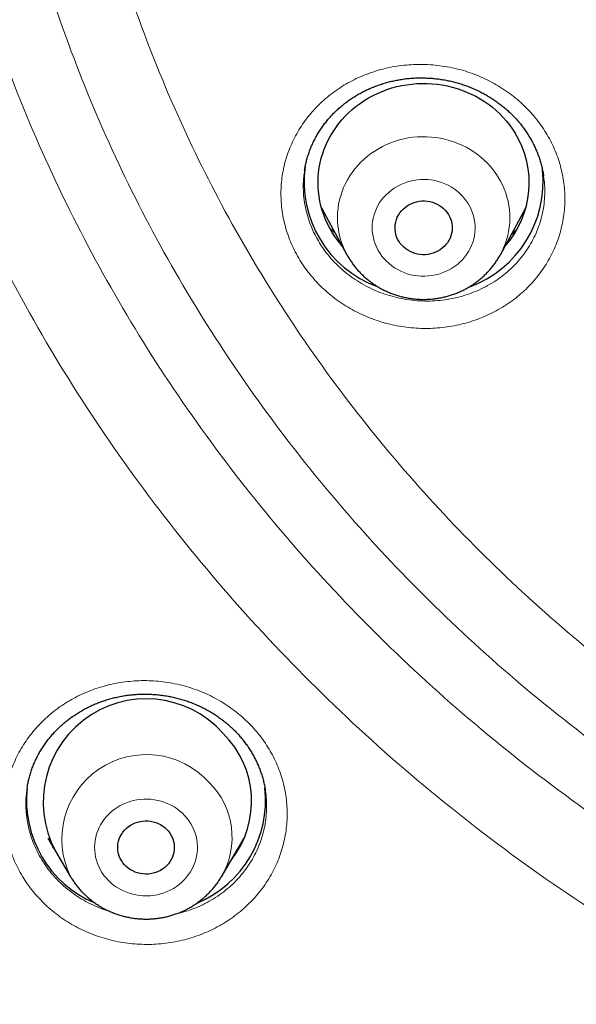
# Model space of a CAD drawing. Header units: millimetres. Extents: x 8 to 436, y 12 to 764.
# Tile 474 of 656: x 209 to 217, y 689 to 703. Entities that reach past the tile are written whole.
import ezdxf

# ---------------------------------------------------------------- set-up
doc = ezdxf.new("R2010")
doc.units = ezdxf.units.MM

msp = doc.modelspace()

# ---------------------------------------------------------------- linework, layer by layer
at = {"color": 7, "linetype": 'Continuous', "lineweight": 30}
for p, q in [((213.423, 700.585), (213.422, 700.582)), ((216.813, 700.512), (216.813, 700.515)), ((213.661, 700.057), (214.023, 699.392)), ((216.202, 699.392), (216.564, 700.057)), ((214.024, 699.39), (214.023, 699.392)), ((209.484, 691.826), (209.484, 691.824)), ((209.779, 691.111), (210.101, 690.565)), ((212.241, 690.565), (212.563, 691.111)), ((212.241, 690.565), (212.24, 690.563))]:
    msp.add_line(p, q, dxfattribs=at)
at = {"color": 252, "linetype": 'Continuous', "lineweight": 0}
for p, q in [((213.857, 699.697), (213.781, 699.767)), ((209.869, 690.959), (209.841, 690.987)), ((212.493, 690.974), (212.469, 690.951)), ((212.24, 690.563), (212.232, 690.55))]:
    msp.add_line(p, q, dxfattribs=at)
at = {"color": 7, "linetype": 'Continuous', "lineweight": 30, "flags": 128}
for points in [[(213.957, 699.514), (213.935, 699.539), (213.892, 699.593), (213.851, 699.65), (213.813, 699.708), (213.779, 699.768), (213.747, 699.829), (213.719, 699.892), (213.694, 699.955), (213.672, 700.02), (213.653, 700.086), (213.638, 700.153), (213.627, 700.22), (213.618, 700.288), (213.614, 700.356), (213.613, 700.424), (213.615, 700.492), (213.621, 700.56), (213.63, 700.627), (213.643, 700.695), (213.659, 700.761), (213.679, 700.826), (213.702, 700.891), (213.728, 700.955), (213.757, 701.017), (213.79, 701.078), (213.826, 701.137), (213.864, 701.194), (213.906, 701.25), (213.951, 701.304), (213.998, 701.356), (214.048, 701.405), (214.1, 701.452), (214.155, 701.497), (214.211, 701.539), (214.27, 701.579), (214.331, 701.616), (214.394, 701.65), (214.459, 701.681), (214.525, 701.709), (214.592, 701.735), (214.66, 701.757), (214.73, 701.776), (214.801, 701.791), (214.872, 701.804), (214.944, 701.813), (215.016, 701.819), (215.088, 701.822), (215.161, 701.821), (215.233, 701.818), (215.305, 701.81), (215.377, 701.8), (215.448, 701.786), (215.518, 701.77), (215.588, 701.75), (215.656, 701.726), (215.723, 701.7), (215.788, 701.671), (215.852, 701.639), (215.914, 701.604), (215.975, 701.566), (216.033, 701.526), (216.089, 701.483), (216.143, 701.437), (216.194, 701.389), (216.243, 701.339), (216.29, 701.286), (216.333, 701.232), (216.374, 701.175), (216.412, 701.117), (216.412, 701.117)], [(215.464, 699.964), (215.482, 699.933), (215.496, 699.9), (215.506, 699.866), (215.514, 699.832), (215.518, 699.797), (215.519, 699.761), (215.516, 699.726), (215.509, 699.691), (215.5, 699.657), (215.487, 699.624), (215.47, 699.592), (215.451, 699.562), (215.429, 699.534), (215.404, 699.507), (215.377, 699.483), (215.347, 699.461), (215.316, 699.442), (215.282, 699.426), (215.248, 699.413), (215.212, 699.403), (215.175, 699.396), (215.138, 699.392), (215.1, 699.391), (215.063, 699.394), (215.026, 699.4), (214.989, 699.409), (214.954, 699.421), (214.92, 699.437), (214.888, 699.455), (214.858, 699.476), (214.83, 699.499), (214.804, 699.525), (214.781, 699.552), (214.761, 699.582), (214.743, 699.613), (214.729, 699.646), (214.719, 699.68), (214.711, 699.714), (214.707, 699.75), (214.706, 699.785), (214.709, 699.82), (214.716, 699.855), (214.725, 699.889), (214.738, 699.922), (214.755, 699.954), (214.774, 699.984), (214.796, 700.012), (214.821, 700.039), (214.848, 700.063), (214.878, 700.085), (214.909, 700.104), (214.943, 700.12), (214.977, 700.133), (215.013, 700.143), (215.05, 700.15), (215.087, 700.154), (215.125, 700.155), (215.162, 700.152), (215.199, 700.146), (215.236, 700.137), (215.271, 700.125), (215.305, 700.109), (215.337, 700.091), (215.367, 700.07), (215.395, 700.047), (215.421, 700.021), (215.444, 699.994), (215.464, 699.964)], [(211.465, 691.238), (211.489, 691.211), (211.511, 691.182), (211.529, 691.151), (211.545, 691.119), (211.557, 691.086), (211.566, 691.051), (211.571, 691.016), (211.573, 690.981), (211.571, 690.945), (211.566, 690.91), (211.557, 690.876), (211.545, 690.842), (211.53, 690.81), (211.511, 690.779), (211.49, 690.75), (211.465, 690.723), (211.439, 690.698), (211.409, 690.676), (211.378, 690.656), (211.345, 690.64), (211.31, 690.626), (211.274, 690.615), (211.237, 690.608), (211.2, 690.604), (211.162, 690.603), (211.125, 690.605), (211.087, 690.611), (211.051, 690.62), (211.016, 690.632), (210.982, 690.647), (210.949, 690.665), (210.919, 690.686), (210.891, 690.71), (210.865, 690.736), (210.842, 690.764), (210.822, 690.794), (210.805, 690.825), (210.791, 690.858), (210.78, 690.892), (210.773, 690.927), (210.77, 690.962), (210.77, 690.998), (210.773, 691.033), (210.78, 691.068), (210.791, 691.102), (210.804, 691.135), (210.821, 691.166), (210.841, 691.196), (210.864, 691.224), (210.89, 691.25), (210.918, 691.274), (210.949, 691.295), (210.981, 691.313), (211.015, 691.328), (211.05, 691.34), (211.087, 691.35), (211.124, 691.355), (211.161, 691.358), (211.199, 691.357), (211.236, 691.353), (211.273, 691.346), (211.309, 691.335), (211.344, 691.321), (211.377, 691.305), (211.409, 691.285), (211.438, 691.263), (211.465, 691.238)]]:
    msp.add_lwpolyline(points, dxfattribs=at)
at = {"color": 252, "linetype": 'Continuous', "lineweight": 0, "flags": 128}
for points in [[(214.023, 699.392), (214.022, 699.395), (213.994, 699.45), (213.969, 699.507), (213.947, 699.565), (213.929, 699.623), (213.914, 699.683), (213.903, 699.743), (213.895, 699.804), (213.89, 699.865), (213.889, 699.926), (213.891, 699.987), (213.897, 700.048), (213.906, 700.109), (213.919, 700.169), (213.935, 700.228), (213.954, 700.287), (213.977, 700.344), (214.003, 700.4), (214.032, 700.455), (214.064, 700.509), (214.099, 700.56), (214.137, 700.61), (214.177, 700.658), (214.221, 700.704), (214.267, 700.747), (214.315, 700.788), (214.365, 700.827), (214.418, 700.863), (214.473, 700.896), (214.529, 700.927), (214.587, 700.955), (214.647, 700.979), (214.708, 701.001), (214.77, 701.02), (214.833, 701.035), (214.896, 701.048), (214.961, 701.057), (215.026, 701.063), (215.091, 701.066), (215.156, 701.065), (215.221, 701.061), (215.286, 701.054), (215.35, 701.044), (215.413, 701.031), (215.476, 701.014), (215.538, 700.994), (215.598, 700.971), (215.657, 700.946), (215.715, 700.917), (215.771, 700.885), (215.825, 700.851), (215.877, 700.814), (215.926, 700.775), (215.974, 700.733), (216.019, 700.689), (216.061, 700.642), (216.101, 700.594), (216.138, 700.543), (216.172, 700.491), (216.203, 700.437), (216.231, 700.382), (216.256, 700.325), (216.278, 700.268), (216.296, 700.209), (216.311, 700.149), (216.322, 700.089), (216.33, 700.028), (216.335, 699.967), (216.336, 699.906), (216.334, 699.845), (216.328, 699.784), (216.319, 699.723), (216.306, 699.663), (216.29, 699.604), (216.271, 699.545), (216.248, 699.488), (216.222, 699.432), (216.196, 699.381)], [(215.745, 700.116), (215.718, 700.156), (215.689, 700.195), (215.656, 700.231), (215.622, 700.265), (215.584, 700.297), (215.545, 700.326), (215.503, 700.353), (215.459, 700.377), (215.414, 700.398), (215.368, 700.416), (215.32, 700.431), (215.271, 700.443), (215.221, 700.452), (215.171, 700.457), (215.121, 700.459), (215.07, 700.458), (215.02, 700.454), (214.971, 700.446), (214.921, 700.436), (214.873, 700.422), (214.826, 700.404), (214.781, 700.384), (214.736, 700.361), (214.694, 700.336), (214.654, 700.307), (214.616, 700.276), (214.58, 700.243), (214.547, 700.207), (214.516, 700.169), (214.488, 700.13), (214.464, 700.088), (214.442, 700.046), (214.424, 700.002), (214.409, 699.956), (214.397, 699.91), (214.388, 699.864), (214.384, 699.816), (214.382, 699.769), (214.384, 699.722), (214.39, 699.675), (214.399, 699.628), (214.411, 699.582), (214.427, 699.537), (214.446, 699.493), (214.468, 699.451), (214.493, 699.409), (214.521, 699.37), (214.552, 699.333), (214.586, 699.298), (214.622, 699.265), (214.66, 699.234), (214.701, 699.206), (214.744, 699.181), (214.788, 699.158), (214.834, 699.138), (214.881, 699.122), (214.93, 699.108), (214.979, 699.098), (215.029, 699.091), (215.079, 699.087), (215.129, 699.087), (215.18, 699.09), (215.23, 699.096), (215.279, 699.105), (215.328, 699.117), (215.375, 699.133), (215.422, 699.151), (215.467, 699.173), (215.51, 699.197), (215.551, 699.224), (215.591, 699.254), (215.628, 699.286), (215.662, 699.321), (215.694, 699.358), (215.723, 699.396), (215.749, 699.437), (215.772, 699.479), (215.792, 699.522), (215.809, 699.567), (215.823, 699.613), (215.833, 699.659), (215.839, 699.706), (215.843, 699.753), (215.842, 699.801), (215.839, 699.848), (215.831, 699.895), (215.821, 699.941), (215.807, 699.987), (215.789, 700.031), (215.769, 700.074), (215.745, 700.116)], [(210.637, 690.512), (210.673, 690.478), (210.711, 690.447), (210.751, 690.419), (210.794, 690.393), (210.838, 690.37), (210.883, 690.35), (210.93, 690.332), (210.978, 690.318), (211.027, 690.307), (211.077, 690.3), (211.127, 690.295), (211.178, 690.294), (211.228, 690.296), (211.278, 690.301), (211.328, 690.31), (211.377, 690.322), (211.425, 690.337), (211.471, 690.354), (211.516, 690.375), (211.56, 690.399), (211.602, 690.426), (211.641, 690.455), (211.679, 690.487), (211.714, 690.521), (211.746, 690.557), (211.776, 690.595), (211.803, 690.636), (211.827, 690.677), (211.847, 690.721), (211.865, 690.765), (211.879, 690.811), (211.89, 690.857), (211.897, 690.904), (211.901, 690.951), (211.901, 690.998), (211.898, 691.046), (211.892, 691.093), (211.882, 691.139), (211.868, 691.185), (211.852, 691.229), (211.832, 691.273), (211.809, 691.315), (211.783, 691.356), (211.754, 691.394), (211.722, 691.431), (211.687, 691.466), (211.651, 691.498), (211.611, 691.528), (211.57, 691.555), (211.527, 691.58), (211.482, 691.601), (211.436, 691.62), (211.388, 691.636), (211.34, 691.648), (211.29, 691.658), (211.24, 691.664), (211.19, 691.666), (211.139, 691.666), (211.089, 691.662), (211.039, 691.655), (210.99, 691.645), (210.942, 691.632), (210.894, 691.615), (210.848, 691.596), (210.804, 691.574), (210.761, 691.548), (210.72, 691.52), (210.682, 691.49), (210.646, 691.457), (210.612, 691.422), (210.581, 691.385), (210.553, 691.345), (210.527, 691.304), (210.505, 691.262), (210.486, 691.218), (210.47, 691.173), (210.458, 691.127), (210.449, 691.08), (210.443, 691.033), (210.441, 690.986), (210.442, 690.939), (210.447, 690.891), (210.455, 690.845), (210.467, 690.799), (210.482, 690.753), (210.5, 690.709), (210.522, 690.666), (210.546, 690.625), (210.574, 690.585), (210.604, 690.548), (210.637, 690.512)]]:
    msp.add_lwpolyline(points, dxfattribs=at)
at = {"color": 7, "linetype": 'Continuous', "lineweight": 30}
for centre, radius, start, end in [((215.267, 700.412), 1.345, 318.127, 31.6568), ((215, 700.427), 1.585, 172.1993, 249.8831), ((215.22, 700.431), 1.59, 290.0911, 5.9349), ((211.175, 691.624), 1.465, 41.7522, 213.8776), ((211.322, 691.638), 1.348, 321.9609, 45.466), ((211.056, 691.652), 1.582, 173.7213, 247.2101), ((211.287, 691.652), 1.582, 292.6559, 6.3933)]:
    msp.add_arc(centre, radius, start, end, dxfattribs=at)
at = {"color": 252, "linetype": 'Continuous', "lineweight": 0}
for centre, radius, start, end in [((211.177, 691.098), 1.201, 42.3066, 206.3176), ((211.295, 691.123), 1.098, 329.4604, 45.4992)]:
    msp.add_arc(centre, radius, start, end, dxfattribs=at)
at = {"color": 7, "linetype": 'Continuous', "lineweight": 30}
for points, knots in [([(228.82, 667.839), (227.618, 667.945), (225.213, 668.158), (221.655, 668.822), (218.163, 669.733), (214.788, 670.9), (211.549, 672.303), (208.463, 673.927), (205.522, 675.774), (202.745, 677.831), (200.147, 680.088), (197.747, 682.528), (195.557, 685.138), (193.592, 687.902), (191.863, 690.802), (190.383, 693.82), (189.158, 696.939), (188.198, 700.138), (187.508, 703.397), (187.093, 706.698), (186.954, 710.019), (187.093, 713.34), (187.508, 716.641), (188.198, 719.901), (189.158, 723.1), (190.383, 726.218), (191.863, 729.236), (193.592, 732.136), (195.557, 734.9), (197.747, 737.51), (200.147, 739.951), (202.745, 742.207), (205.522, 744.265), (208.463, 746.111), (211.549, 747.735), (214.762, 749.127), (218.08, 750.277), (221.484, 751.179), (224.953, 751.828), (228.466, 752.218), (232, 752.349), (235.534, 752.218), (239.047, 751.828), (242.516, 751.179), (245.92, 750.277), (249.238, 749.127), (252.451, 747.735), (255.537, 746.111), (258.478, 744.265), (261.255, 742.207), (263.853, 739.951), (266.253, 737.51), (268.443, 734.9), (270.408, 732.136), (272.137, 729.236), (273.617, 726.218), (274.842, 723.1), (275.802, 719.901), (276.492, 716.641), (276.907, 713.34), (277.046, 710.019), (276.907, 706.698), (276.492, 703.397), (275.802, 700.138), (274.842, 696.939), (273.617, 693.82), (272.137, 690.802), (270.408, 687.902), (268.443, 685.138), (266.253, 682.528), (263.853, 680.088), (261.255, 677.831), (258.478, 675.774), (255.537, 673.927), (252.451, 672.303), (249.212, 670.9), (245.837, 669.733), (242.345, 668.822), (238.787, 668.158), (236.382, 667.945), (235.18, 667.839)], [0, 0, 0, 0, 0.013106, 0.026212, 0.039318, 0.052424, 0.065212, 0.078, 0.090788, 0.103576, 0.116364, 0.129151, 0.141939, 0.154727, 0.167515, 0.180303, 0.193091, 0.205879, 0.218667, 0.231454, 0.244242, 0.25703, 0.269818, 0.282606, 0.295394, 0.308182, 0.32097, 0.333758, 0.346545, 0.359333, 0.372121, 0.384909, 0.397697, 0.410485, 0.423273, 0.436061, 0.448848, 0.461636, 0.474424, 0.487212, 0.5, 0.512788, 0.525576, 0.538364, 0.551152, 0.563939, 0.576727, 0.589515, 0.602303, 0.615091, 0.627879, 0.640667, 0.653455, 0.666242, 0.67903, 0.691818, 0.704606, 0.717394, 0.730182, 0.74297, 0.755758, 0.768546, 0.781333, 0.794121, 0.806909, 0.819697, 0.832485, 0.845273, 0.858061, 0.870849, 0.883636, 0.896424, 0.909212, 0.922, 0.934788, 0.947576, 0.960682, 0.973788, 0.986894, 1, 1, 1, 1]), ([(184.502, 710.809), (184.502, 710.793), (184.502, 710.759), (184.501, 710.704), (184.501, 710.643), (184.501, 710.579), (184.502, 710.511), (184.502, 710.44), (184.502, 710.367), (184.503, 710.297), (184.503, 710.219), (184.504, 710.135), (184.505, 710.046), (184.506, 709.972), (184.507, 709.912), (184.508, 709.866), (184.509, 709.828), (184.51, 709.791), (184.51, 709.751), (184.511, 709.704), (184.513, 709.646), (184.514, 709.576), (184.516, 709.499), (184.518, 709.419), (184.521, 709.34), (184.523, 709.262), (184.526, 709.172), (184.53, 709.07), (184.534, 708.956), (184.539, 708.836), (184.545, 708.707), (184.551, 708.564), (184.559, 708.412), (184.568, 708.251), (184.577, 708.081), (184.587, 707.933), (184.595, 707.812), (184.601, 707.724), (184.606, 707.646), (184.611, 707.577), (184.615, 707.518), (184.619, 707.469), (184.622, 707.429), (184.624, 707.399), (184.626, 707.372), (184.628, 707.344), (184.631, 707.31), (184.634, 707.27), (184.638, 707.223), (184.642, 707.167), (184.648, 707.104), (184.654, 707.033), (184.661, 706.953), (184.668, 706.864), (184.677, 706.765), (184.687, 706.657), (184.698, 706.542), (184.71, 706.42), (184.734, 706.188), (184.771, 705.842), (184.826, 705.382), (184.873, 705.022), (184.908, 704.764), (184.93, 704.611), (184.952, 704.459), (184.974, 704.314), (184.994, 704.179), (185.013, 704.056), (185.029, 703.958), (185.041, 703.881), (185.05, 703.824), (185.059, 703.772), (185.066, 703.726), (185.072, 703.689), (185.077, 703.662), (185.08, 703.644), (185.083, 703.627), (185.086, 703.608), (185.091, 703.579), (185.098, 703.537), (185.107, 703.481), (185.119, 703.414), (185.132, 703.336), (185.148, 703.248), (185.164, 703.154), (185.182, 703.056), (185.2, 702.957), (185.234, 702.772), (185.286, 702.5), (185.37, 702.077), (185.473, 701.587), (185.598, 701.031), (185.72, 700.518), (185.838, 700.052), (185.918, 699.743), (185.971, 699.547), (185.993, 699.465), (186.014, 699.388), (186.033, 699.317), (186.052, 699.249), (186.07, 699.185), (186.087, 699.126), (186.1, 699.078), (186.11, 699.044), (186.116, 699.021), (186.12, 699.006), (186.125, 698.991), (186.13, 698.971), (186.138, 698.943), (186.15, 698.904), (186.163, 698.855), (186.18, 698.798), (186.199, 698.733), (186.221, 698.656), (186.248, 698.565), (186.279, 698.46), (186.313, 698.345), (186.351, 698.222), (186.389, 698.096), (186.45, 697.9), (186.532, 697.641), (186.635, 697.32), (186.739, 697.01), (186.841, 696.711), (186.941, 696.422), (187.041, 696.144), (187.138, 695.876), (187.223, 695.649), (187.294, 695.46), (187.352, 695.308), (187.409, 695.16), (187.465, 695.017), (187.52, 694.878), (187.573, 694.745), (187.625, 694.617), (187.673, 694.498), (187.718, 694.387), (187.76, 694.286), (187.801, 694.188), (187.84, 694.095), (187.876, 694.008), (187.908, 693.933), (187.933, 693.874), (187.953, 693.829), (187.967, 693.795), (187.978, 693.769), (187.988, 693.747), (187.997, 693.725), (188.01, 693.696), (188.025, 693.66), (188.045, 693.616), (188.067, 693.564), (188.093, 693.505), (188.12, 693.442), (188.149, 693.376), (188.179, 693.31), (188.233, 693.188), (188.314, 693.008), (188.423, 692.768), (188.538, 692.521), (188.658, 692.266), (188.784, 692.003), (188.924, 691.718), (189.077, 691.41), (189.244, 691.081), (189.418, 690.745), (189.607, 690.39), (189.81, 690.015), (189.985, 689.701), (190.118, 689.465), (190.206, 689.311), (190.292, 689.161), (190.381, 689.009), (190.47, 688.856), (190.562, 688.702), (190.649, 688.556), (190.731, 688.419), (190.809, 688.291), (190.873, 688.187), (190.922, 688.107), (190.958, 688.049), (190.99, 687.998), (191.017, 687.954), (191.038, 687.92), (191.055, 687.892), (191.071, 687.867), (191.089, 687.838), (191.111, 687.803), (191.137, 687.761), (191.169, 687.711), (191.208, 687.649), (191.254, 687.577), (191.305, 687.497), (191.362, 687.408), (191.424, 687.311), (191.493, 687.205), (191.567, 687.092), (191.646, 686.97), (191.732, 686.841), (191.824, 686.703), (191.922, 686.557), (192.046, 686.374), (192.195, 686.157), (192.367, 685.909), (192.615, 685.558), (192.941, 685.107), (193.349, 684.559), (193.68, 684.129), (193.93, 683.811), (194.096, 683.602), (194.263, 683.395), (194.431, 683.189), (194.597, 682.988), (194.764, 682.788), (194.929, 682.592), (195.092, 682.401), (195.25, 682.219), (195.372, 682.078), (195.461, 681.977), (195.518, 681.912), (195.574, 681.849), (195.629, 681.787), (195.681, 681.729), (195.729, 681.675), (195.771, 681.628), (195.807, 681.588), (195.837, 681.555), (195.86, 681.53), (195.877, 681.511), (195.893, 681.493), (195.912, 681.472), (195.934, 681.448), (195.964, 681.415), (196.002, 681.373), (196.051, 681.319), (196.107, 681.258), (196.171, 681.189), (196.243, 681.111), (196.324, 681.024), (196.412, 680.93), (196.508, 680.827), (196.604, 680.726), (196.699, 680.626), (196.792, 680.529), (196.89, 680.428), (196.992, 680.322), (197.17, 680.14), (197.42, 679.886), (197.744, 679.566), (198.111, 679.209), (198.523, 678.818), (198.98, 678.396), (199.436, 677.985), (199.893, 677.586), (200.348, 677.197), (200.803, 676.82), (201.182, 676.513), (201.483, 676.274), (201.702, 676.102), (201.912, 675.939), (202.113, 675.785), (202.304, 675.64), (202.482, 675.506), (202.649, 675.383), (202.802, 675.27), (202.947, 675.164), (203.084, 675.065), (203.196, 674.984), (203.285, 674.92), (203.354, 674.871), (203.417, 674.826), (203.474, 674.786), (203.522, 674.752), (203.561, 674.724), (203.592, 674.702), (203.617, 674.685), (203.639, 674.67), (203.662, 674.653), (203.689, 674.634), (203.726, 674.609), (203.772, 674.577), (203.83, 674.537), (203.897, 674.49), (203.974, 674.437), (204.061, 674.377), (204.158, 674.311), (204.265, 674.238), (204.382, 674.159), (204.509, 674.074), (204.646, 673.983), (204.793, 673.885), (204.947, 673.784), (205.108, 673.68), (205.275, 673.572), (205.451, 673.46), (205.636, 673.343), (205.831, 673.221), (206.036, 673.094), (206.25, 672.963), (206.477, 672.826), (206.719, 672.681), (206.975, 672.531), (207.242, 672.376), (207.519, 672.217), (207.809, 672.054), (208.109, 671.888), (208.421, 671.718), (208.744, 671.546), (209.079, 671.37), (209.426, 671.191), (209.784, 671.011), (210.119, 670.845), (210.334, 670.741), (210.426, 670.697)], [0, 0, 0, 0, 0.000894, 0.001956, 0.003195, 0.004397, 0.005735, 0.007208, 0.008683, 0.010087, 0.01142, 0.013371, 0.015146, 0.016745, 0.01782, 0.018734, 0.019488, 0.020154, 0.020952, 0.021897, 0.022989, 0.024447, 0.026067, 0.027679, 0.029265, 0.030824, 0.032356, 0.034708, 0.036995, 0.039236, 0.04192, 0.044789, 0.047842, 0.05108, 0.054503, 0.05811, 0.060052, 0.061825, 0.063405, 0.064791, 0.065984, 0.066967, 0.067763, 0.068373, 0.068811, 0.069406, 0.070057, 0.070861, 0.071822, 0.072941, 0.074216, 0.075649, 0.07724, 0.079074, 0.081082, 0.083262, 0.085614, 0.088108, 0.09063, 0.099764, 0.109103, 0.118645, 0.121741, 0.124858, 0.127995, 0.130996, 0.133746, 0.136246, 0.138495, 0.139756, 0.140921, 0.141992, 0.142965, 0.143764, 0.144245, 0.144597, 0.144898, 0.145281, 0.145748, 0.146682, 0.147835, 0.149208, 0.1508, 0.152612, 0.154589, 0.156612, 0.158641, 0.160676, 0.167996, 0.175394, 0.186756, 0.19827, 0.209853, 0.218584, 0.22735, 0.229108, 0.230852, 0.232473, 0.233949, 0.235279, 0.236737, 0.237967, 0.23897, 0.239745, 0.240131, 0.240419, 0.240654, 0.241061, 0.24167, 0.242449, 0.243507, 0.244715, 0.246073, 0.247582, 0.249574, 0.251778, 0.254196, 0.256825, 0.259519, 0.262184, 0.269177, 0.275959, 0.282529, 0.288887, 0.295034, 0.30097, 0.306694, 0.312207, 0.315564, 0.318838, 0.322028, 0.325127, 0.328076, 0.331024, 0.333787, 0.336365, 0.338758, 0.340966, 0.34299, 0.345137, 0.347028, 0.348662, 0.350039, 0.3509, 0.351617, 0.352233, 0.352585, 0.353058, 0.353689, 0.354479, 0.355447, 0.35658, 0.357878, 0.359297, 0.360737, 0.362194, 0.363667, 0.368759, 0.374039, 0.379506, 0.385161, 0.391003, 0.397004, 0.40423, 0.411621, 0.419176, 0.426896, 0.435738, 0.444787, 0.448398, 0.451974, 0.455417, 0.458725, 0.462487, 0.466059, 0.46944, 0.472631, 0.47563, 0.478439, 0.479885, 0.48127, 0.482489, 0.483499, 0.484334, 0.484938, 0.48541, 0.486126, 0.486958, 0.487929, 0.489041, 0.490547, 0.492251, 0.494154, 0.496255, 0.498555, 0.501053, 0.50375, 0.506645, 0.509739, 0.513031, 0.516521, 0.52021, 0.526226, 0.532237, 0.538238, 0.551838, 0.565383, 0.578876, 0.584161, 0.589439, 0.594708, 0.599969, 0.605183, 0.610223, 0.615407, 0.620382, 0.625146, 0.6297, 0.631431, 0.63313, 0.634797, 0.636431, 0.638027, 0.639468, 0.640704, 0.641737, 0.642653, 0.643313, 0.643766, 0.644211, 0.644739, 0.645386, 0.646152, 0.647365, 0.648791, 0.650431, 0.652285, 0.654391, 0.656719, 0.659269, 0.66204, 0.665032, 0.667538, 0.670181, 0.672961, 0.675877, 0.678914, 0.687963, 0.69693, 0.705815, 0.718193, 0.73041, 0.742464, 0.754357, 0.766088, 0.777658, 0.789065, 0.79476, 0.800203, 0.805394, 0.810334, 0.815022, 0.819459, 0.823412, 0.827141, 0.830646, 0.833928, 0.836987, 0.838722, 0.840376, 0.841915, 0.843269, 0.844435, 0.845413, 0.846059, 0.846641, 0.847166, 0.847657, 0.848291, 0.849103, 0.850242, 0.85161, 0.853209, 0.855036, 0.857094, 0.859381, 0.861899, 0.864645, 0.867622, 0.870828, 0.874264, 0.87793, 0.881588, 0.88545, 0.889515, 0.893783, 0.898255, 0.90293, 0.907808, 0.91289, 0.918431, 0.924195, 0.930183, 0.936393, 0.942827, 0.949483, 0.956363, 0.963465, 0.97079, 0.978339, 0.98611, 0.994104, 1, 1, 1, 1]), ([(213.421, 700.582), (213.421, 700.582), (213.424, 700.605), (213.432, 700.649), (213.447, 700.715), (213.465, 700.779), (213.486, 700.843), (213.509, 700.906), (213.536, 700.967), (213.565, 701.028), (213.598, 701.087), (213.633, 701.145), (213.671, 701.201), (213.711, 701.256), (213.754, 701.31), (213.799, 701.361), (213.847, 701.41), (213.897, 701.458), (213.949, 701.503), (214.004, 701.547), (214.06, 701.588), (214.119, 701.627), (214.179, 701.664), (214.24, 701.698), (214.303, 701.729), (214.367, 701.758), (214.433, 701.784), (214.501, 701.808), (214.569, 701.83), (214.639, 701.848), (214.71, 701.864), (214.781, 701.877), (214.852, 701.888), (214.924, 701.895), (214.996, 701.9), (215.068, 701.901), (215.141, 701.9), (215.214, 701.896), (215.286, 701.89), (215.359, 701.88), (215.431, 701.868), (215.502, 701.853), (215.572, 701.836), (215.641, 701.815), (215.709, 701.792), (215.777, 701.766), (215.844, 701.738), (215.909, 701.707), (215.973, 701.674), (216.035, 701.638), (216.096, 701.6), (216.154, 701.559), (216.211, 701.517), (216.266, 701.472), (216.319, 701.426), (216.369, 701.377), (216.418, 701.327), (216.464, 701.274), (216.508, 701.22), (216.549, 701.165), (216.582, 701.116), (216.601, 701.086), (216.607, 701.075)], [0, 0, 0, 0, 0.000358, 0.017698, 0.035064, 0.052458, 0.069795, 0.087079, 0.104353, 0.12162, 0.138881, 0.156138, 0.173394, 0.190651, 0.20791, 0.225125, 0.242194, 0.25933, 0.276513, 0.293721, 0.31093, 0.328108, 0.345231, 0.362276, 0.379241, 0.396151, 0.413124, 0.430191, 0.447314, 0.464457, 0.481575, 0.498623, 0.515565, 0.532387, 0.549195, 0.56608, 0.583068, 0.600123, 0.61721, 0.634285, 0.651303, 0.668228, 0.685031, 0.701815, 0.718695, 0.735646, 0.752646, 0.769674, 0.786709, 0.803722, 0.820693, 0.837603, 0.854473, 0.87147, 0.888441, 0.905414, 0.922397, 0.939399, 0.956429, 0.973498, 0.990617, 1, 1, 1, 1]), ([(216.607, 701.075), (216.613, 701.065), (216.631, 701.036), (216.658, 700.987), (216.689, 700.926), (216.716, 700.864), (216.741, 700.801), (216.763, 700.737), (216.782, 700.672), (216.798, 700.607), (216.809, 700.553), (216.813, 700.522), (216.815, 700.512)], [0, 0, 0, 0, 0.054562, 0.166385, 0.278094, 0.389872, 0.501763, 0.613826, 0.726115, 0.838682, 0.951572, 1, 1, 1, 1]), ([(213.858, 699.696), (213.847, 699.705), (213.821, 699.728), (213.795, 699.753), (213.78, 699.768)], [0, 0, 0, 0, 0.391215, 1, 1, 1, 1]), ([(216.433, 699.747), (216.428, 699.742), (216.406, 699.72), (216.38, 699.695), (216.359, 699.677), (216.355, 699.674)], [0, 0, 0, 0, 0.213203, 0.875297, 1, 1, 1, 1]), ([(214.025, 699.39), (214.029, 699.382), (214.043, 699.356), (214.07, 699.313), (214.104, 699.264), (214.141, 699.216), (214.18, 699.169), (214.221, 699.125), (214.265, 699.083), (214.311, 699.043), (214.359, 699.005), (214.41, 698.97), (214.461, 698.937), (214.515, 698.906), (214.57, 698.879), (214.626, 698.853), (214.684, 698.831), (214.743, 698.812), (214.803, 698.795), (214.864, 698.782), (214.925, 698.771), (214.987, 698.763), (215.049, 698.759), (215.111, 698.757), (215.174, 698.759), (215.236, 698.763), (215.298, 698.771), (215.359, 698.781), (215.42, 698.795), (215.48, 698.811), (215.539, 698.831), (215.597, 698.853), (215.654, 698.878), (215.709, 698.906), (215.763, 698.936), (215.815, 698.969), (215.865, 699.005), (215.914, 699.043), (215.96, 699.083), (216.004, 699.126), (216.046, 699.17), (216.085, 699.217), (216.122, 699.265), (216.157, 699.315), (216.183, 699.358), (216.197, 699.384), (216.201, 699.392)], [0, 0, 0, 0, 0.011073, 0.034077, 0.057105, 0.080155, 0.103231, 0.126333, 0.149461, 0.172615, 0.195796, 0.219002, 0.242234, 0.265491, 0.288771, 0.312073, 0.335395, 0.358737, 0.382097, 0.405473, 0.428862, 0.452264, 0.475676, 0.499097, 0.522524, 0.545956, 0.569388, 0.592821, 0.616251, 0.639676, 0.663094, 0.686503, 0.709901, 0.733286, 0.756654, 0.780006, 0.803338, 0.826648, 0.849935, 0.873198, 0.896436, 0.919646, 0.94283, 0.965985, 0.989113, 1, 1, 1, 1]), ([(209.483, 691.826), (209.485, 691.839), (209.491, 691.874), (209.503, 691.931), (209.52, 691.997), (209.539, 692.061), (209.562, 692.125), (209.588, 692.188), (209.616, 692.249), (209.647, 692.308), (209.681, 692.366), (209.718, 692.424), (209.758, 692.48), (209.8, 692.534), (209.845, 692.587), (209.892, 692.638), (209.941, 692.687), (209.993, 692.733), (210.046, 692.778), (210.101, 692.82), (210.158, 692.86), (210.218, 692.898), (210.279, 692.934), (210.342, 692.967), (210.407, 692.998), (210.472, 693.026), (210.539, 693.051), (210.607, 693.074), (210.676, 693.094), (210.745, 693.111), (210.816, 693.126), (210.887, 693.138), (210.959, 693.147), (211.031, 693.153), (211.104, 693.157), (211.177, 693.157), (211.25, 693.155), (211.322, 693.15), (211.394, 693.142), (211.466, 693.131), (211.537, 693.118), (211.607, 693.101), (211.677, 693.082), (211.746, 693.061), (211.814, 693.036), (211.88, 693.009), (211.946, 692.98), (212.01, 692.948), (212.072, 692.913), (212.133, 692.876), (212.192, 692.837), (212.25, 692.796), (212.305, 692.752), (212.358, 692.706), (212.41, 692.658), (212.459, 692.609), (212.505, 692.557), (212.549, 692.504), (212.591, 692.449), (212.63, 692.392), (212.667, 692.334), (212.701, 692.275), (212.732, 692.214), (212.761, 692.153), (212.786, 692.09), (212.809, 692.026), (212.829, 691.962), (212.845, 691.896), (212.858, 691.839), (212.863, 691.803), (212.865, 691.79)], [0, 0, 0, 0, 0.00891, 0.024054, 0.03923, 0.054403, 0.069531, 0.084582, 0.099526, 0.114411, 0.129293, 0.144269, 0.159309, 0.174383, 0.189456, 0.204487, 0.219443, 0.234292, 0.249076, 0.263808, 0.278655, 0.293547, 0.308464, 0.323388, 0.33829, 0.353151, 0.367951, 0.382703, 0.397403, 0.412196, 0.42698, 0.441758, 0.456535, 0.471318, 0.48611, 0.500917, 0.515742, 0.530511, 0.545251, 0.559979, 0.574704, 0.589433, 0.604171, 0.618926, 0.633705, 0.648514, 0.663316, 0.678044, 0.692813, 0.707604, 0.722412, 0.737234, 0.752066, 0.766904, 0.781744, 0.796578, 0.811388, 0.826231, 0.841102, 0.856, 0.87092, 0.885858, 0.90081, 0.915773, 0.930747, 0.945716, 0.960707, 0.975707, 0.99072, 1, 1, 1, 1]), ([(209.869, 690.96), (209.863, 690.965), (209.854, 690.974), (209.845, 690.983), (209.841, 690.987)], [0, 0, 0, 0, 0.586606, 1, 1, 1, 1]), ([(212.492, 690.973), (212.492, 690.973), (212.484, 690.965), (212.476, 690.957), (212.467, 690.949)], [0, 0, 0, 0, 0.008427, 1, 1, 1, 1]), ([(210.101, 690.566), (210.103, 690.562), (210.115, 690.541), (210.14, 690.503), (210.175, 690.454), (210.213, 690.406), (210.249, 690.365), (210.273, 690.341), (210.283, 690.33)], [0, 0, 0, 0, 0.045231, 0.247865, 0.4507, 0.653749, 0.85702, 1, 1, 1, 1]), ([(210.283, 690.33), (210.293, 690.321), (210.317, 690.297), (210.358, 690.26), (210.405, 690.222), (210.455, 690.186), (210.506, 690.152), (210.559, 690.121), (210.614, 690.093), (210.67, 690.067), (210.728, 690.044), (210.786, 690.024), (210.846, 690.007), (210.906, 689.992), (210.967, 689.981), (211.029, 689.972), (211.091, 689.967), (211.153, 689.965), (211.216, 689.965), (211.278, 689.969), (211.34, 689.976), (211.402, 689.985), (211.463, 689.998), (211.523, 690.014), (211.582, 690.032), (211.64, 690.054), (211.698, 690.078), (211.753, 690.105), (211.808, 690.135), (211.86, 690.168), (211.911, 690.203), (211.96, 690.24), (212.007, 690.28), (212.051, 690.321), (212.094, 690.366), (212.134, 690.412), (212.172, 690.459), (212.206, 690.509), (212.229, 690.544), (212.239, 690.563), (212.24, 690.563)], [0, 0, 0, 0, 0.018409, 0.045445, 0.072498, 0.099582, 0.126696, 0.153839, 0.181009, 0.208206, 0.235427, 0.262671, 0.289937, 0.317221, 0.344523, 0.371839, 0.399168, 0.426508, 0.453855, 0.481208, 0.508564, 0.53592, 0.563274, 0.590623, 0.617964, 0.645295, 0.672614, 0.699918, 0.727205, 0.754471, 0.781716, 0.808935, 0.836129, 0.863294, 0.89043, 0.917535, 0.944608, 0.97165, 0.998658, 1, 1, 1, 1])]:
    msp.add_open_spline(points, degree=3, knots=knots, dxfattribs=at)
at = {"color": 252, "linetype": 'Continuous', "lineweight": 0}
for points, knots in [([(228.539, 686.054), (227.824, 686.163), (226.395, 686.381), (224.299, 686.925), (222.312, 687.604), (220.445, 688.414), (218.701, 689.331), (217.039, 690.374), (215.47, 691.537), (214.002, 692.812), (212.646, 694.191), (211.408, 695.666), (210.298, 697.227), (209.322, 698.866), (208.485, 700.571), (207.793, 702.333), (207.251, 704.141), (206.861, 705.983), (206.626, 707.848), (206.547, 709.724), (206.626, 711.601), (206.861, 713.466), (207.251, 715.308), (207.793, 717.115), (208.485, 718.877), (209.322, 720.583), (210.298, 722.221), (211.408, 723.783), (212.646, 725.257), (214.002, 726.637), (215.47, 727.911), (217.039, 729.074), (218.701, 730.117), (220.445, 731.035), (222.26, 731.821), (224.135, 732.471), (226.058, 732.981), (228.018, 733.347), (230.003, 733.568), (232, 733.642), (233.997, 733.568), (235.982, 733.347), (237.942, 732.981), (239.865, 732.471), (241.74, 731.821), (243.555, 731.035), (245.299, 730.117), (246.961, 729.074), (248.53, 727.911), (249.998, 726.637), (251.354, 725.257), (252.592, 723.783), (253.702, 722.221), (254.678, 720.583), (255.515, 718.877), (256.207, 717.115), (256.749, 715.308), (257.139, 713.466), (257.374, 711.601), (257.453, 709.724), (257.374, 707.848), (257.139, 705.983), (256.749, 704.141), (256.207, 702.333), (255.515, 700.571), (254.678, 698.866), (253.702, 697.227), (252.592, 695.666), (251.354, 694.191), (249.998, 692.812), (248.53, 691.537), (246.961, 690.374), (245.299, 689.331), (243.555, 688.414), (241.69, 687.605), (239.708, 686.928), (237.621, 686.385), (236.197, 686.166), (235.486, 686.057)], [0, 0, 0, 0, 0.014209, 0.028417, 0.042626, 0.055696, 0.068766, 0.081836, 0.094907, 0.107977, 0.121047, 0.134117, 0.147187, 0.160257, 0.173327, 0.186398, 0.199468, 0.212538, 0.225608, 0.238678, 0.251748, 0.264818, 0.277889, 0.290959, 0.304029, 0.317099, 0.330169, 0.343239, 0.356309, 0.36938, 0.38245, 0.39552, 0.40859, 0.42166, 0.43473, 0.447801, 0.460871, 0.473941, 0.487011, 0.500081, 0.513151, 0.526221, 0.539292, 0.552362, 0.565432, 0.578502, 0.591572, 0.604642, 0.617712, 0.630783, 0.643853, 0.656923, 0.669993, 0.683063, 0.696133, 0.709203, 0.722274, 0.735344, 0.748414, 0.761484, 0.774554, 0.787624, 0.800695, 0.813765, 0.826835, 0.839905, 0.852975, 0.866045, 0.879115, 0.892186, 0.905256, 0.918326, 0.931396, 0.944466, 0.957536, 0.971691, 0.985845, 1, 1, 1, 1]), ([(235.401, 687.141), (236.068, 687.246), (237.402, 687.455), (239.359, 687.967), (241.226, 688.606), (242.991, 689.372), (244.65, 690.245), (246.23, 691.237), (247.723, 692.343), (249.119, 693.556), (250.41, 694.867), (251.587, 696.27), (252.643, 697.755), (253.572, 699.314), (254.367, 700.936), (255.025, 702.612), (255.541, 704.331), (255.912, 706.083), (256.136, 707.857), (256.21, 709.642), (256.136, 711.427), (255.912, 713.201), (255.541, 714.953), (255.025, 716.673), (254.367, 718.349), (253.572, 719.971), (252.643, 721.529), (251.587, 723.015), (250.41, 724.418), (249.119, 725.729), (247.723, 726.942), (246.23, 728.048), (244.65, 729.04), (242.991, 729.913), (241.265, 730.661), (239.481, 731.279), (237.652, 731.764), (235.787, 732.113), (233.9, 732.323), (232, 732.393), (230.1, 732.323), (228.213, 732.113), (226.348, 731.764), (224.519, 731.279), (222.735, 730.661), (221.009, 729.913), (219.35, 729.04), (217.769, 728.048), (216.277, 726.942), (214.881, 725.729), (213.59, 724.418), (212.413, 723.015), (211.357, 721.529), (210.428, 719.971), (209.633, 718.349), (208.975, 716.673), (208.459, 714.953), (208.088, 713.201), (207.864, 711.427), (207.79, 709.642), (207.864, 707.857), (208.088, 706.083), (208.459, 704.331), (208.975, 702.612), (209.633, 700.936), (210.428, 699.314), (211.357, 697.755), (212.413, 696.27), (213.59, 694.867), (214.881, 693.556), (216.277, 692.343), (217.769, 691.237), (219.35, 690.245), (221.009, 689.372), (222.774, 688.606), (224.641, 687.967), (226.598, 687.455), (227.933, 687.246), (228.6, 687.141)], [0, 0, 0, 0, 0.013976, 0.027953, 0.041929, 0.055017, 0.068105, 0.081192, 0.09428, 0.107368, 0.120455, 0.133543, 0.146631, 0.159719, 0.172806, 0.185894, 0.198982, 0.212069, 0.225157, 0.238245, 0.251332, 0.26442, 0.277508, 0.290595, 0.303683, 0.316771, 0.329859, 0.342946, 0.356034, 0.369122, 0.382209, 0.395297, 0.408385, 0.421472, 0.43456, 0.447648, 0.460736, 0.473823, 0.486911, 0.499999, 0.513086, 0.526174, 0.539262, 0.552349, 0.565437, 0.578525, 0.591612, 0.6047, 0.617788, 0.630876, 0.643963, 0.657051, 0.670139, 0.683226, 0.696314, 0.709402, 0.722489, 0.735577, 0.748665, 0.761753, 0.77484, 0.787928, 0.801016, 0.814103, 0.827191, 0.840279, 0.853366, 0.866454, 0.879542, 0.892629, 0.905717, 0.918805, 0.931893, 0.94498, 0.958068, 0.972045, 0.986023, 1, 1, 1, 1]), ([(228.635, 687.943), (228.007, 688.044), (226.75, 688.246), (224.906, 688.732), (223.137, 689.34), (221.453, 690.069), (219.861, 690.907), (218.345, 691.859), (216.912, 692.92), (215.573, 694.084), (214.334, 695.343), (213.205, 696.689), (212.192, 698.114), (211.3, 699.61), (210.537, 701.166), (209.905, 702.775), (209.41, 704.424), (209.054, 706.106), (208.84, 707.808), (208.768, 709.521), (208.84, 711.234), (209.054, 712.936), (209.41, 714.617), (209.905, 716.267), (210.537, 717.875), (211.3, 719.432), (212.192, 720.927), (213.205, 722.353), (214.334, 723.699), (215.573, 724.957), (216.912, 726.121), (218.345, 727.182), (219.861, 728.135), (221.453, 728.972), (223.11, 729.69), (224.821, 730.283), (226.577, 730.748), (228.366, 731.083), (230.177, 731.284), (232, 731.352), (233.823, 731.284), (235.634, 731.083), (237.423, 730.748), (239.179, 730.283), (240.89, 729.69), (242.547, 728.972), (244.139, 728.135), (245.655, 727.182), (247.088, 726.121), (248.427, 724.957), (249.666, 723.699), (250.795, 722.353), (251.808, 720.927), (252.7, 719.432), (253.463, 717.875), (254.095, 716.267), (254.59, 714.617), (254.946, 712.936), (255.16, 711.234), (255.232, 709.521), (255.16, 707.808), (254.946, 706.106), (254.59, 704.424), (254.095, 702.775), (253.463, 701.166), (252.7, 699.61), (251.808, 698.114), (250.795, 696.689), (249.666, 695.343), (248.427, 694.084), (247.088, 692.92), (245.655, 691.859), (244.139, 690.907), (242.547, 690.069), (240.861, 689.338), (239.086, 688.73), (237.234, 688.242), (235.972, 688.04), (235.34, 687.939)], [0, 0, 0, 0, 0.013748, 0.027497, 0.041245, 0.05435, 0.067455, 0.080559, 0.093664, 0.106769, 0.119873, 0.132978, 0.146083, 0.159188, 0.172292, 0.185397, 0.198502, 0.211606, 0.224711, 0.237816, 0.250921, 0.264025, 0.27713, 0.290235, 0.30334, 0.316444, 0.329549, 0.342654, 0.355758, 0.368863, 0.381968, 0.395073, 0.408177, 0.421282, 0.434387, 0.447492, 0.460596, 0.473701, 0.486806, 0.49991, 0.513015, 0.52612, 0.539225, 0.552329, 0.565434, 0.578539, 0.591643, 0.604748, 0.617853, 0.630958, 0.644062, 0.657167, 0.670272, 0.683377, 0.696481, 0.709586, 0.722691, 0.735795, 0.7489, 0.762005, 0.77511, 0.788214, 0.801319, 0.814424, 0.827528, 0.840633, 0.853738, 0.866843, 0.879947, 0.893052, 0.906157, 0.919262, 0.932366, 0.945471, 0.958576, 0.972384, 0.986192, 1, 1, 1, 1]), ([(234.281, 688.77), (234.811, 688.832), (235.869, 688.957), (237.434, 689.279), (238.972, 689.699), (240.515, 690.24), (242.052, 690.906), (243.569, 691.704), (245.014, 692.612), (246.379, 693.623), (247.655, 694.732), (248.835, 695.931), (249.911, 697.214), (250.877, 698.572), (251.726, 699.997), (252.454, 701.481), (253.055, 703.013), (253.527, 704.585), (253.866, 706.187), (254.07, 707.809), (254.139, 709.442), (254.07, 711.074), (253.866, 712.696), (253.527, 714.298), (253.055, 715.87), (252.453, 717.402), (251.725, 718.886), (250.876, 720.311), (249.91, 721.669), (248.834, 722.952), (247.654, 724.151), (246.377, 725.26), (245.012, 726.271), (243.567, 727.178), (242.05, 727.976), (240.472, 728.66), (238.841, 729.226), (237.168, 729.669), (235.463, 729.987), (233.737, 730.179), (232, 730.243), (230.263, 730.179), (228.537, 729.987), (226.832, 729.668), (225.159, 729.225), (223.528, 728.66), (221.95, 727.976), (220.433, 727.177), (218.988, 726.27), (217.623, 725.259), (216.347, 724.15), (215.167, 722.95), (214.091, 721.668), (213.125, 720.309), (212.276, 718.884), (211.548, 717.401), (210.946, 715.868), (210.475, 714.296), (210.136, 712.694), (209.931, 711.072), (209.863, 709.44), (209.932, 707.808), (210.136, 706.186), (210.475, 704.584), (210.947, 703.012), (211.549, 701.479), (212.276, 699.996), (213.126, 698.571), (214.092, 697.213), (215.168, 695.93), (216.348, 694.731), (217.624, 693.622), (218.989, 692.611), (220.435, 691.703), (221.951, 690.905), (223.488, 690.239), (225.031, 689.699), (226.568, 689.279), (228.132, 688.957), (229.19, 688.833), (229.719, 688.77)], [0, 0, 0, 0, 0.011909, 0.023818, 0.035727, 0.047636, 0.060561, 0.073486, 0.086411, 0.099336, 0.112261, 0.125186, 0.138111, 0.151036, 0.163961, 0.176886, 0.189811, 0.202736, 0.215661, 0.228587, 0.241512, 0.254437, 0.267362, 0.280287, 0.293212, 0.306137, 0.319062, 0.331987, 0.344912, 0.357837, 0.370762, 0.383687, 0.396612, 0.409537, 0.422462, 0.435388, 0.448313, 0.461238, 0.474163, 0.487088, 0.500013, 0.512938, 0.525863, 0.538788, 0.551713, 0.564638, 0.577563, 0.590488, 0.603413, 0.616338, 0.629263, 0.642189, 0.655114, 0.668039, 0.680964, 0.693889, 0.706814, 0.719739, 0.732664, 0.745589, 0.758514, 0.771439, 0.784364, 0.797289, 0.810214, 0.823139, 0.836065, 0.84899, 0.861915, 0.87484, 0.887765, 0.90069, 0.913615, 0.92654, 0.939465, 0.95239, 0.964293, 0.976195, 0.988098, 1, 1, 1, 1]), ([(211.189, 671.931), (210.361, 672.35), (208.701, 673.189), (206.322, 674.629), (204.035, 676.192), (201.862, 677.885), (199.769, 679.733), (197.771, 681.738), (195.882, 683.903), (194.145, 686.183), (192.568, 688.563), (191.163, 691.031), (189.935, 693.578), (188.887, 696.194), (188.023, 698.874), (187.346, 701.605), (186.862, 704.371), (186.558, 707.157), (186.52, 709.02), (186.501, 709.951)], [0, 0, 0, 0, 0.056574, 0.113415, 0.17016, 0.226689, 0.283221, 0.342868, 0.402514, 0.462416, 0.522329, 0.581975, 0.64161, 0.701258, 0.760904, 0.820805, 0.880718, 0.940364, 1, 1, 1, 1]), ([(216.848, 701.124), (216.848, 701.123), (216.871, 701.086), (216.914, 701.01), (216.969, 700.894), (217.017, 700.774), (217.055, 700.652), (217.085, 700.529), (217.105, 700.404), (217.117, 700.278), (217.119, 700.151), (217.112, 700.025), (217.096, 699.9), (217.071, 699.777), (217.037, 699.655), (216.995, 699.536), (216.943, 699.42), (216.884, 699.308), (216.816, 699.2), (216.74, 699.096), (216.657, 698.997), (216.567, 698.904), (216.471, 698.817), (216.368, 698.736), (216.259, 698.662), (216.144, 698.595), (216.025, 698.535), (215.902, 698.483), (215.776, 698.44), (215.646, 698.404), (215.513, 698.376), (215.379, 698.357), (215.243, 698.346), (215.107, 698.344), (214.971, 698.351), (214.835, 698.366), (214.7, 698.389), (214.568, 698.421), (214.438, 698.461), (214.311, 698.509), (214.187, 698.565), (214.068, 698.628), (213.954, 698.698), (213.845, 698.776), (213.741, 698.86), (213.644, 698.95), (213.553, 699.046), (213.468, 699.149), (213.391, 699.257), (213.32, 699.372), (213.259, 699.49), (213.208, 699.609), (213.166, 699.73), (213.132, 699.853), (213.107, 699.978), (213.092, 700.104), (213.086, 700.23), (213.088, 700.356), (213.1, 700.482), (213.121, 700.606), (213.151, 700.729), (213.19, 700.849), (213.238, 700.966), (213.294, 701.08), (213.358, 701.191), (213.43, 701.296), (213.51, 701.397), (213.597, 701.493), (213.691, 701.583), (213.791, 701.666), (213.897, 701.743), (214.009, 701.813), (214.126, 701.876), (214.248, 701.932), (214.373, 701.979), (214.501, 702.019), (214.633, 702.05), (214.766, 702.073), (214.902, 702.087), (215.038, 702.093), (215.174, 702.091), (215.31, 702.079), (215.445, 702.059), (215.579, 702.031), (215.71, 701.995), (215.838, 701.951), (215.963, 701.898), (216.084, 701.838), (216.201, 701.77), (216.313, 701.696), (216.419, 701.615), (216.518, 701.528), (216.612, 701.435), (216.698, 701.336), (216.778, 701.232), (216.825, 701.16), (216.848, 701.124)], [0, 0, 0, 0, 0.000189, 0.010876, 0.0216, 0.032336, 0.043059, 0.053746, 0.064433, 0.075156, 0.085892, 0.096615, 0.107301, 0.118, 0.128734, 0.139482, 0.150216, 0.160915, 0.171632, 0.182385, 0.193151, 0.203905, 0.214622, 0.225357, 0.236128, 0.246911, 0.257683, 0.268417, 0.279161, 0.289941, 0.300733, 0.311513, 0.322256, 0.332996, 0.343772, 0.35456, 0.365336, 0.376076, 0.3868, 0.397561, 0.408335, 0.419096, 0.42982, 0.440525, 0.451266, 0.462021, 0.472762, 0.483467, 0.494591, 0.505729, 0.516853, 0.527546, 0.538275, 0.549017, 0.559746, 0.570439, 0.581131, 0.59186, 0.602601, 0.61333, 0.624022, 0.634726, 0.645466, 0.656218, 0.666959, 0.677663, 0.688386, 0.699145, 0.709917, 0.720677, 0.7314, 0.742139, 0.752914, 0.763701, 0.774477, 0.785215, 0.795959, 0.806739, 0.817531, 0.828312, 0.839055, 0.849791, 0.860563, 0.871348, 0.88212, 0.892856, 0.903574, 0.914329, 0.925097, 0.935852, 0.94657, 0.957232, 0.96793, 0.97864, 0.989338, 1, 1, 1, 1]), ([(213.422, 700.582), (213.418, 700.554), (213.407, 700.483), (213.402, 700.365), (213.407, 700.232), (213.425, 700.098), (213.455, 699.967), (213.497, 699.837), (213.546, 699.719), (213.603, 699.611), (213.662, 699.513), (213.734, 699.413), (213.819, 699.312), (213.918, 699.212), (214.025, 699.12), (214.14, 699.037), (214.263, 698.962), (214.391, 698.898), (214.525, 698.843), (214.663, 698.799), (214.804, 698.766), (214.948, 698.744), (215.092, 698.733), (215.237, 698.734), (215.381, 698.746), (215.523, 698.769), (215.663, 698.803), (215.798, 698.848), (215.928, 698.904), (216.053, 698.97), (216.171, 699.045), (216.282, 699.13), (216.384, 699.222), (216.477, 699.323), (216.56, 699.431), (216.633, 699.545), (216.696, 699.665), (216.747, 699.789), (216.787, 699.917), (216.814, 700.048), (216.83, 700.181), (216.833, 700.315), (216.828, 700.426), (216.817, 700.491), (216.813, 700.512)], [0, 0, 0, 0, 0.015345, 0.039965, 0.064497, 0.089025, 0.11364, 0.138255, 0.162782, 0.183187, 0.203616, 0.22402, 0.248576, 0.273219, 0.297863, 0.322418, 0.347024, 0.371719, 0.396413, 0.42102, 0.445669, 0.470406, 0.495144, 0.519794, 0.544461, 0.569216, 0.593971, 0.618638, 0.643291, 0.668032, 0.692773, 0.717426, 0.742041, 0.766743, 0.791445, 0.81606, 0.84063, 0.865289, 0.889947, 0.914517, 0.939058, 0.963687, 0.988316, 1, 1, 1, 1]), ([(216.434, 699.75), (216.417, 699.731), (216.392, 699.704), (216.363, 699.681), (216.355, 699.674)], [0, 0, 0, 0, 0.7182826, 1, 1, 1, 1]), ([(209.698, 690.212), (209.668, 690.244), (209.607, 690.307), (209.526, 690.408), (209.451, 690.514), (209.384, 690.625), (209.325, 690.739), (209.275, 690.856), (209.234, 690.977), (209.201, 691.1), (209.176, 691.224), (209.161, 691.35), (209.155, 691.476), (209.159, 691.602), (209.171, 691.728), (209.192, 691.852), (209.223, 691.975), (209.262, 692.095), (209.31, 692.213), (209.366, 692.328), (209.431, 692.438), (209.503, 692.544), (209.583, 692.646), (209.671, 692.742), (209.765, 692.832), (209.865, 692.916), (209.971, 692.994), (210.083, 693.064), (210.2, 693.127), (210.321, 693.183), (210.446, 693.232), (210.574, 693.272), (210.705, 693.304), (210.839, 693.327), (210.973, 693.342), (211.109, 693.349), (211.244, 693.347), (211.38, 693.337), (211.514, 693.318), (211.647, 693.291), (211.778, 693.255), (211.905, 693.212), (212.03, 693.16), (212.15, 693.101), (212.266, 693.034), (212.377, 692.961), (212.484, 692.879), (212.586, 692.79), (212.682, 692.693), (212.77, 692.592), (212.849, 692.487), (212.919, 692.378), (212.982, 692.265), (213.036, 692.149), (213.082, 692.03), (213.118, 691.908), (213.146, 691.784), (213.165, 691.659), (213.175, 691.533), (213.176, 691.407), (213.168, 691.281), (213.15, 691.156), (213.124, 691.032), (213.088, 690.91), (213.045, 690.791), (212.992, 690.675), (212.931, 690.563), (212.862, 690.455), (212.785, 690.351), (212.701, 690.253), (212.61, 690.16), (212.512, 690.073), (212.408, 689.993), (212.299, 689.919), (212.184, 689.852), (212.065, 689.793), (211.941, 689.742), (211.814, 689.698), (211.684, 689.662), (211.552, 689.635), (211.418, 689.616), (211.283, 689.606), (211.147, 689.604), (211.012, 689.611), (210.877, 689.626), (210.744, 689.649), (210.612, 689.681), (210.483, 689.721), (210.357, 689.769), (210.234, 689.825), (210.116, 689.889), (210.003, 689.959), (209.895, 690.037), (209.792, 690.121), (209.729, 690.182), (209.698, 690.212)], [0, 0, 0, 0, 0.010691, 0.021418, 0.032158, 0.042885, 0.053576, 0.064281, 0.075022, 0.085775, 0.096517, 0.107221, 0.11793, 0.128676, 0.139433, 0.150179, 0.160887, 0.171603, 0.182354, 0.193119, 0.203871, 0.214586, 0.225307, 0.236065, 0.246835, 0.257593, 0.268315, 0.279039, 0.2898, 0.300574, 0.311335, 0.322059, 0.332782, 0.343542, 0.354314, 0.365073, 0.375796, 0.386514, 0.397269, 0.408035, 0.41879, 0.429508, 0.440219, 0.450967, 0.461727, 0.472474, 0.483186, 0.494337, 0.505502, 0.516653, 0.52736, 0.538103, 0.548859, 0.559602, 0.570309, 0.581016, 0.591759, 0.602515, 0.613258, 0.623965, 0.634675, 0.645422, 0.656182, 0.666929, 0.67764, 0.688357, 0.699111, 0.709878, 0.720631, 0.731349, 0.742072, 0.752831, 0.763603, 0.774362, 0.785085, 0.795809, 0.80657, 0.817344, 0.828105, 0.838829, 0.849551, 0.860309, 0.87108, 0.881838, 0.89256, 0.903276, 0.914028, 0.924793, 0.935545, 0.946261, 0.956984, 0.967744, 0.978517, 0.989277, 1, 1, 1, 1]), ([(209.484, 691.824), (209.48, 691.797), (209.468, 691.726), (209.463, 691.609), (209.468, 691.475), (209.485, 691.342), (209.515, 691.21), (209.556, 691.081), (209.608, 690.956), (209.671, 690.835), (209.746, 690.72), (209.829, 690.61), (209.893, 690.543), (209.925, 690.509)], [0, 0, 0, 0, 0.0579801, 0.1524416, 0.2465673, 0.3406441, 0.4350566, 0.5294688, 0.6235452, 0.7174916, 0.8117727, 0.9060538, 1, 1, 1, 1]), ([(211.592, 690.037), (211.609, 690.04), (211.672, 690.053), (211.779, 690.087), (211.912, 690.137), (212.04, 690.199), (212.161, 690.271), (212.275, 690.352), (212.382, 690.441), (212.48, 690.539), (212.568, 690.644), (212.647, 690.755), (212.715, 690.873), (212.772, 690.995), (212.818, 691.122), (212.852, 691.252), (212.874, 691.384), (212.885, 691.518), (212.881, 691.652), (212.874, 691.743), (212.865, 691.788), (212.865, 691.79)], [0, 0, 0, 0, 0.020336, 0.077986, 0.135636, 0.19308, 0.250524, 0.308172, 0.365821, 0.423264, 0.480684, 0.538308, 0.595933, 0.653353, 0.710739, 0.76833, 0.825921, 0.883306, 0.940671, 0.998241, 1, 1, 1, 1]), ([(209.925, 690.509), (209.925, 690.509), (209.958, 690.476), (210.027, 690.412), (210.138, 690.325), (210.256, 690.247), (210.381, 690.179), (210.512, 690.121), (210.608, 690.085), (210.661, 690.071), (210.667, 690.069)], [0, 0, 0, 0, 0.000858, 0.163193, 0.326107, 0.489022, 0.651357, 0.813796, 0.976817, 1, 1, 1, 1])]:
    msp.add_open_spline(points, degree=3, knots=knots, dxfattribs=at)

doc.saveas('drawing.dxf')
